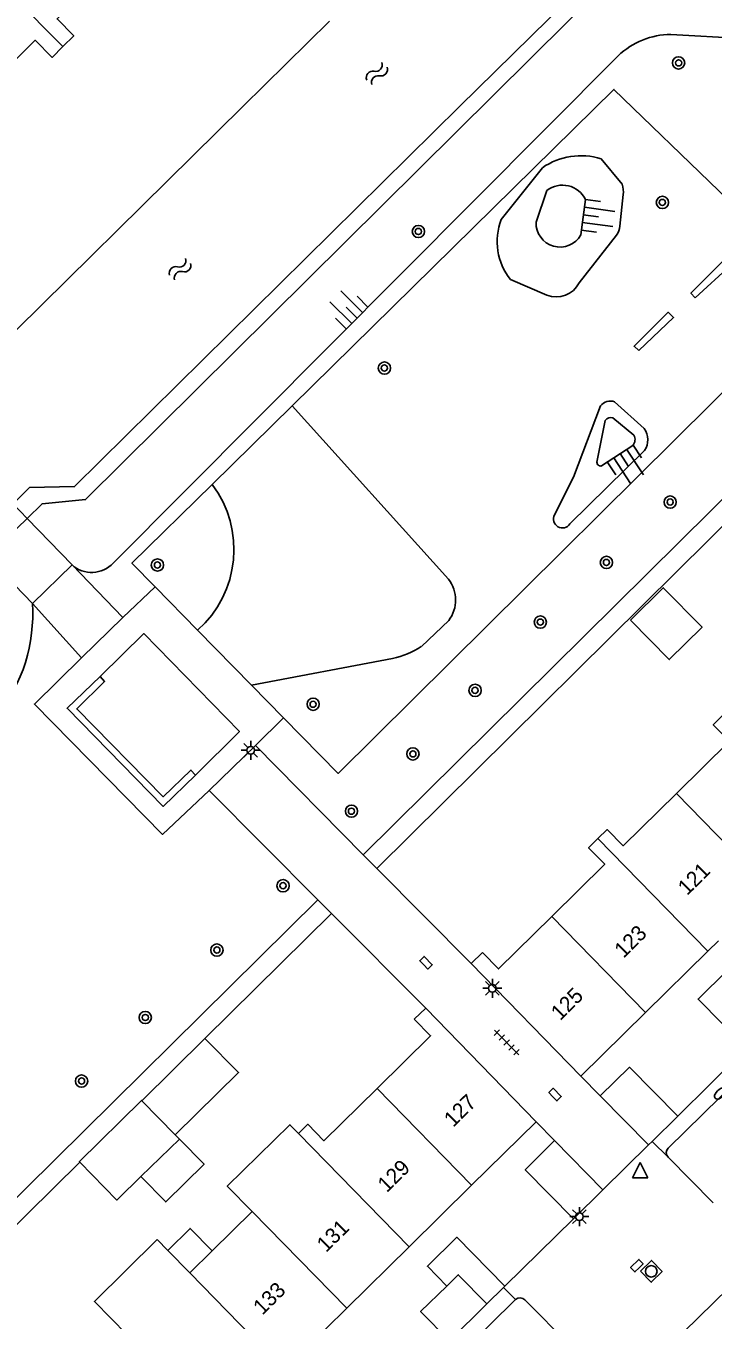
# Model space of a CAD drawing. Extents: x 128000 to 131008, y 398996 to 402500.
# Drawn here: x 129634.4 to 129679.1, y 399421 to 399505.3 of the extents above; entities that cross this region are included whole.
import ezdxf

# ---------------------------------------------------------------- set-up
doc = ezdxf.new("R2010")
doc.units = 0
for name, color, linetype in [('gg-afsc-erfafscheiding', 7, 'Continuous'), ('gg-afsc-hekwerk', 7, 'Continuous'), ('gg-anno-huisnummerreeks BGT', 7, 'Continuous'), ('gg-bbg-bijgebouw', 7, 'Continuous'), ('gg-bbg-gedigitaliseerde bebouwing', 7, 'Continuous'), ('gg-bbg-gedigitaliseerde bijgebouw', 7, 'Continuous'), ('gg-bbg-hoofdgebouw', 7, 'Continuous'), ('gg-bbg-luifel en loopbrug', 7, 'Continuous'), ('gg-bbg-tussenscheiding', 7, 'Continuous'), ('gg-knt-BGT kruinlijn', 7, 'Continuous'), ('gg-knt-bovenkant onderkant talud', 7, 'Continuous'), ('gg-knt-onverhard', 7, 'Continuous'), ('gg-knt-verharding', 7, 'Continuous'), ('gg-kntw-beschoeiing', 7, 'Continuous'), ('gg-kwrk-kunstwerk niveau 01', 7, 'Continuous'), ('gt-afsc-boombescherming', 7, 'Continuous'), ('gt-grn-groengrens', 7, 'Continuous'), ('gt-grn-weggrens', 7, 'Continuous'), ('gt-symb-boom', 7, 'Continuous'), ('gt-symb-brandkraan', 7, 'Continuous'), ('gt-symb-kolk', 7, 'Continuous'), ('gt-symb-lichtmast', 7, 'Continuous'), ('gt-symb-rioolschacht', 7, 'Continuous'), ('gt-symb-talud symbool', 7, 'Continuous'), ('gt-symb-tegel verharding', 7, 'Continuous'), ('gt-symb-waterafsluiter', 7, 'Continuous'), ('gt-symb-watersymbool', 7, 'Continuous')]:
    doc.layers.add(name, color=color, linetype=linetype)

# ---------------------------------------------------------------- blocks, each defined once
blk = doc.blocks.new('gt0-TALUD_1')
at = {"layer": 'gt-symb-talud symbool'}
for p, q in [((-1, -1), (-1, 0)), ((-0.5, -2), (-0.5, 0)), ((0.5, -2), (0.5, 0)), ((1, -1), (1, 0)), ((0, -1), (0, 0))]:
    blk.add_line(p, q, dxfattribs=at)
blk = doc.blocks.new('gt0-BOOM')
at = {"layer": 'gt-symb-boom'}
for radius in [0.4, 0.2]:
    blk.add_circle((0, 0), radius, dxfattribs=at)
blk = doc.blocks.new('gt0-WA')
at = {"layer": 'gt-symb-watersymbool'}
for centre, start, end in [((-0.323, 0.022), 28.07249, 151.92751), ((0.427, 0.422), 208.07248, 331.92751), ((-0.323, -0.428), 28.07249, 151.92751), ((0.427, -0.028), 208.07248, 331.92751)]:
    blk.add_arc(centre, 0.425, start, end, dxfattribs=at)
blk = doc.blocks.new('gt0-LMAST')
at = {"layer": 'gt-symb-lichtmast'}
for p, q in [((-0.182, 0.173), (-0.447, 0.438)), ((-0.005, 0.246), (-0.005, 0.621)), ((0.172, 0.173), (0.437, 0.438)), ((-0.255, -0.004), (-0.63, -0.004)), ((-0.182, -0.181), (-0.447, -0.446)), ((-0.005, -0.254), (-0.005, -0.629)), ((0.437, -0.446), (0.172, -0.181)), ((0.245, -0.004), (0.62, -0.004))]:
    blk.add_line(p, q, dxfattribs=at)
blk.add_circle((-0.005, -0.004), 0.25, dxfattribs=at)
blk = doc.blocks.new('gt0-KOLK')
at = {"layer": 'gt-symb-kolk'}
blk.add_lwpolyline([(0, 0), (0.375, 0), (0.375, 0.4), (-0.375, 0.4), (-0.375, 0), (0, 0)], dxfattribs=at)
blk = doc.blocks.new('gt0-BR')
at = {"layer": 'gt-symb-brandkraan'}
for centre, radius, start, end in [((-0.244, 0), 0.206, 107.56694, 252.43307), ((0.599, -2.664), 3, 106.89205, 107.56694), ((0, -0.691), 0.938, 73.10799, 106.89205), ((-0.599, -2.664), 3, 72.43309, 73.10799), ((0.244, 0), 0.206, 287.56695, 72.43309), ((0.599, 2.664), 3, 252.43307, 253.10797), ((0, 0.691), 0.938, 253.10797, 286.89206), ((-0.599, 2.664), 3, 286.89206, 287.56695)]:
    blk.add_arc(centre, radius, start, end, dxfattribs=at)
blk = doc.blocks.new('gt0-TEG1')
at = {"layer": 'gt-symb-tegel verharding'}
for p, q in [((-1.125, 0), (1.125, 0)), ((-0.9, -0.25), (-0.9, 0.25)), ((-0.45, -0.25), (-0.45, 0.25)), ((0, -0.25), (0, 0.25)), ((0.45, -0.25), (0.45, 0.25)), ((0.9, -0.25), (0.9, 0.25))]:
    blk.add_line(p, q, dxfattribs=at)
blk = doc.blocks.new('gt0-WAFSL')
at = {"layer": 'gt-symb-waterafsluiter'}
for p, q in [((-0.5, -0.333), (0, 0.667)), ((0, 0.667), (0.5, -0.333)), ((0.5, -0.333), (-0.5, -0.333))]:
    blk.add_line(p, q, dxfattribs=at)
blk = doc.blocks.new('gt0-RS')
at = {"layer": 'gt-symb-rioolschacht'}
blk.add_lwpolyline([(-0.5, -0.5), (0.5, -0.5), (0.5, 0.5), (-0.5, 0.5)], close=True, dxfattribs=at)
blk.add_circle((0, 0), 0.375, dxfattribs=at)

msp = doc.modelspace()

# ---------------------------------------------------------------- linework, layer by layer
at = {"layer": 'gg-afsc-erfafscheiding'}
for p, q in [((129702.083, 399494.866), (129657.197, 399450.423)), ((129654.251, 399447.486), (129646.011, 399439.351))]:
    msp.add_line(p, q, dxfattribs=at)
msp.add_lwpolyline([(129637.859, 399431.303), (129617.435, 399411.14), (129624.57, 399403.93)], dxfattribs=at)
at = {"layer": 'gg-afsc-hekwerk'}
for p, q in [((129651.693, 399480.534), (129646.482, 399475.409)), ((129642.777, 399468.736), (129645.538, 399465.92)), ((129645.538, 399465.92), (129649.04, 399462.348)), ((129649.04, 399462.348), (129651.132, 399460.214))]:
    msp.add_line(p, q, dxfattribs=at)
for points in [[(129651.132, 399460.214), (129654.678, 399456.597), (129686.283, 399487.914), (129672.629, 399501.119), (129651.693, 399480.534)], [(129646.482, 399475.409), (129641.264, 399470.279), (129642.777, 399468.736)]]:
    msp.add_lwpolyline(points, dxfattribs=at)
at = {"layer": 'gg-bbg-bijgebouw'}
for p, q in [((129674.89, 399432.42), (129671.74, 399435.62)), ((129641.909, 399435.301), (129644.082, 399433.078)), ((129676.79, 399434.3), (129675.125, 399432.652)), ((129644.347, 399432.807), (129641.844, 399430.361)), ((129644.082, 399433.078), (129644.347, 399432.807)), ((129671.9, 399429.51), (129668.77, 399432.71)), ((129675.125, 399432.652), (129674.89, 399432.42)), ((129669.99, 399427.62), (129671.9, 399429.51)), ((129665.445, 399423.147), (129664.355, 399422.075)), ((129665.53, 399423.23), (129665.445, 399423.147)), ((129664.355, 399422.075), (129661.92, 399419.68))]:
    msp.add_line(p, q, dxfattribs=at)
for points in [[(129681.26, 399438.73), (129678.11, 399441.91), (129680.02, 399443.79), (129681.28, 399442.5)], [(129671.74, 399435.62), (129673.64, 399437.48), (129676.79, 399434.3)], [(129637.859, 399431.303), (129637.837, 399431.325), (129641.892, 399435.318), (129641.909, 399435.301)], [(129668.77, 399432.71), (129666.86, 399430.8), (129669.99, 399427.62)], [(129641.844, 399430.361), (129640.357, 399428.907), (129640.278, 399428.829), (129637.859, 399431.303)], [(129661.75, 399423.24), (129660.49, 399424.53), (129662.4, 399426.41), (129665.53, 399423.23)], [(129661.92, 399419.68), (129660.05, 399421.58), (129661.75, 399423.24)]]:
    msp.add_lwpolyline(points, dxfattribs=at)
at = {"layer": 'gg-bbg-gedigitaliseerde bebouwing'}
for p, q in [((129646.484, 399425.525), (129649.084, 399428.084)), ((129643.592, 399425.562), (129642.899, 399426.268)), ((129645.031, 399424.095), (129643.592, 399425.562)), ((129645.031, 399424.095), (129646.484, 399425.525))]:
    msp.add_line(p, q, dxfattribs=at)
for points in [[(129639.729, 399509.009), (129636.391, 399505.701), (129637.477, 399504.606), (129636.774, 399503.909)], [(129636.774, 399503.909), (129636.063, 399503.204), (129634.962, 399504.315), (129631.613, 399500.994)], [(129676.694, 399455.294), (129680.15, 399458.7), (129679.09, 399459.77), (129679.696, 399460.366)], [(129671.584, 399452.359), (129672.18, 399452.95), (129673.24, 399451.89), (129676.694, 399455.294)], [(129668.584, 399447.294), (129672.03, 399450.69), (129670.98, 399451.76), (129671.584, 399452.359)], [(129664.08, 399444.95), (129665.121, 399443.881), (129668.584, 399447.294)], [(129657.216, 399436.102), (129660.7, 399439.53), (129659.64, 399440.6)], [(129652.096, 399433.166), (129652.71, 399433.77), (129653.76, 399432.7), (129657.216, 399436.102)], [(129649.084, 399428.084), (129647.461, 399429.742), (129651.539, 399433.735), (129652.096, 399433.166)], [(129642.899, 399426.268), (129638.815, 399422.243), (129640.953, 399420.073)]]:
    msp.add_lwpolyline(points, dxfattribs=at)
at = {"layer": 'gg-bbg-gedigitaliseerde bijgebouw'}
msp.add_lwpolyline([(129673.704, 399466.578), (129676.229, 399464.012), (129678.367, 399466.116), (129675.842, 399468.682), (129673.704, 399466.578)], dxfattribs=at)
at = {"layer": 'gg-bbg-hoofdgebouw'}
for p, q in [((129663.33, 399444.22), (129664.08, 399444.95)), ((129674.687, 399441.035), (129678.741, 399445.028)), ((129678.741, 399445.028), (129679.426, 399445.703)), ((129670.48, 399436.89), (129663.33, 399444.22)), ((129659.64, 399440.6), (129660.39, 399441.33)), ((129660.39, 399441.33), (129667.56, 399433.93)), ((129670.48, 399436.89), (129674.687, 399441.035)), ((129667.56, 399433.93), (129663.361, 399429.797)), ((129663.361, 399429.797), (129659.299, 399425.799)), ((129659.299, 399425.799), (129655.237, 399421.801)), ((129655.237, 399421.801), (129651.174, 399417.802))]:
    msp.add_line(p, q, dxfattribs=at)
at = {"layer": 'gg-bbg-luifel en loopbrug'}
msp.add_line((129646.011, 399439.351), (129641.909, 399435.301), dxfattribs=at)
for points in [[(129644.082, 399433.078), (129648.198, 399437.129), (129646.011, 399439.351)], [(129644.347, 399432.807), (129645.96, 399431.168), (129643.466, 399428.713), (129641.844, 399430.361)], [(129643.592, 399425.562), (129645.041, 399426.99), (129646.484, 399425.525)]]:
    msp.add_lwpolyline(points, dxfattribs=at)
at = {"layer": 'gg-bbg-tussenscheiding'}
for p, q in [((129636.774, 399503.909), (129629.51, 399511.236)), ((129676.694, 399455.294), (129682.801, 399449.028)), ((129671.584, 399452.359), (129678.741, 399445.028)), ((129668.584, 399447.294), (129674.687, 399441.035)), ((129663.361, 399429.797), (129657.216, 399436.102)), ((129652.096, 399433.166), (129659.299, 399425.799)), ((129649.084, 399428.084), (129655.237, 399421.801)), ((129645.031, 399424.095), (129651.174, 399417.802))]:
    msp.add_line(p, q, dxfattribs=at)
msp.add_lwpolyline([(129664.355, 399422.075), (129662.501, 399423.974), (129661.75, 399423.24)], dxfattribs=at)
at = {"layer": 'gg-knt-BGT kruinlijn'}
for p, q in [((129676.34, 399504.69), (129687.213, 399504.06)), ((129640.04, 399470.29), (129672.91, 399503.311))]:
    msp.add_line(p, q, dxfattribs=at)
for centre, radius, start, end in [((129676.347, 399499.717), 4.973, 90.08368, 133.7206), ((129638.638, 399471.606), 1.923, 228.35565, 316.81456), ((129624.342, 399466.949), 10.462, 321.32088, 3.9486)]:
    msp.add_arc(centre, radius, start, end, dxfattribs=at)
at = {"layer": 'gg-knt-bovenkant onderkant talud'}
for p, q in [((129673.169, 399494.95), (129671.796, 399496.6)), ((129667.975, 399496.019), (129665.302, 399492.644)), ((129668.267, 399494.541), (129667.567, 399492.468)), ((129670.475, 399491.643), (129670.79, 399493.953)), ((129673.006, 399492.219), (129673.238, 399494.268)), ((129670.364, 399488.538), (129672.799, 399491.625)), ((129665.9, 399488.738), (129668.263, 399487.729)), ((129674.605, 399479.046), (129672.677, 399480.786)), ((129672.063, 399479.58), (129671.525, 399476.852)), ((129673.93, 399478.61), (129672.567, 399479.737)), ((129671.83, 399476.615), (129673.86, 399477.941)), ((129669.763, 399472.839), (129674.627, 399477.616))]:
    msp.add_line(p, q, dxfattribs=at)
msp.add_lwpolyline([(129671.767, 399480.524), (129670.002, 399475.887), (129668.771, 399473.425)], dxfattribs=at)
for centre, radius, start, end in [((129670.48, 399492.399), 4.403, 72.60999, 124.68171), ((129669.286, 399493.204), 1.68, 26.4515, 127.31061), ((129671.429, 399494.429), 1.816, 354.89814, 16.65612), ((129669.002, 399491.212), 3.967, 158.83674, 218.57181), ((129669.123, 399492.414), 1.557, 178.02565, 330.29706), ((129671.903, 399492.27), 1.104, 324.24228, 357.33238), ((129668.879, 399489.263), 1.653, 248.12971, 333.98917), ((129672.405, 399480.019), 0.814, 70.48318, 141.64032), ((129672.431, 399479.286), 0.471, 73.24699, 141.35746), ((129673.422, 399478.325), 0.583, 318.78167, 29.27165), ((129673.564, 399478.315), 1.272, 326.67454, 35.08827), ((129671.762, 399476.842), 0.237, 177.61139, 286.69068), ((129669.281, 399473.156), 0.577, 152.24285, 326.61426)]:
    msp.add_arc(centre, radius, start, end, dxfattribs=at)
at = {"layer": 'gg-knt-onverhard'}
for p, q in [((129661.861, 399469.242), (129651.693, 399480.534)), ((129660.096, 399464.864), (129661.876, 399466.551)), ((129649.04, 399462.348), (129658.227, 399464.081))]:
    msp.add_line(p, q, dxfattribs=at)
for centre, radius, start, end in [((129640.871, 399471.176), 7.029, 311.60574, 37.03166), ((129660.138, 399467.887), 2.192, 322.45505, 38.1837), ((129657.049, 399469.514), 5.559, 282.22931, 303.23227)]:
    msp.add_arc(centre, radius, start, end, dxfattribs=at)
at = {"layer": 'gg-knt-verharding'}
for p, q in [((129656.318, 399451.312), (129701.1, 399495.652)), ((129637.36, 399470.169), (129640.67, 399466.74)), ((129640.67, 399466.74), (129642.777, 399468.736)), ((129634.78, 399467.669), (129637.97, 399464.13)), ((129649.3, 399458.41), (129651.132, 399460.214)), ((129656.318, 399451.312), (129649.3, 399458.41)), ((129646.28, 399455.48), (129653.368, 399448.372)), ((129663.33, 399444.22), (129657.197, 399450.423)), ((129653.368, 399448.372), (129628.318, 399423.641)), ((129654.251, 399447.486), (129660.39, 399441.33)), ((129676.79, 399434.3), (129681.26, 399438.73)), ((129670.48, 399436.89), (129671.74, 399435.62)), ((129667.56, 399433.93), (129668.77, 399432.71)), ((129676.15, 399431.62), (129679.09, 399428.66)), ((129669.99, 399427.62), (129665.53, 399423.23)), ((129677.18, 399420.26), (129680.08, 399423.11)), ((129666.22, 399422.36), (129650.154, 399406.535)), ((129669.77, 399419.39), (129666.839, 399422.34))]:
    msp.add_line(p, q, dxfattribs=at)
for points in [[(129639.189, 399462.898), (129642.035, 399465.706), (129648.254, 399459.327), (129645.393, 399456.491)], [(129637.97, 399464.13), (129634.91, 399461.11), (129643.25, 399452.63), (129646.28, 399455.48)], [(129645.393, 399456.491), (129643.3, 399454.451), (129637.044, 399460.845), (129639.189, 399462.898)], [(129699.346, 399453.406), (129686.2, 399440.42), (129685.82, 399440.23), (129684.35, 399440.09), (129684.05, 399439.96), (129676.169, 399432.219)]]:
    msp.add_lwpolyline(points, dxfattribs=at)
for centre, radius, start, end in [((129676.472, 399431.91), 0.433, 134.37188, 221.99455), ((129666.519, 399422.011), 0.459, 45.76845, 130.53037)]:
    msp.add_arc(centre, radius, start, end, dxfattribs=at)
at = {"layer": 'gg-kntw-beschoeiing'}
msp.add_line((129648.473, 399500), (129654.11, 399505.561), dxfattribs=at)
for points in [[(129686.893, 399524.026), (129689.6, 399522.14), (129692.48, 399514.16), (129687.25, 399509.01), (129671.88, 399509.17), (129662.588, 399500)], [(129648.473, 399500), (129630.48, 399482.25), (129630.38, 399479.33), (129629.427, 399478.387)], [(129633.523, 399474.144), (129634.59, 399475.2), (129637.53, 399475.27), (129662.588, 399500)]]:
    msp.add_lwpolyline(points, dxfattribs=at)
at = {"layer": 'gg-kwrk-kunstwerk niveau 01'}
for p, q in [((129633.523, 399474.144), (129634.446, 399473.187)), ((129634.446, 399473.187), (129637.36, 399470.169)), ((129634.78, 399467.669), (129631.837, 399470.698)), ((129637.36, 399470.169), (129634.78, 399467.669))]:
    msp.add_line(p, q, dxfattribs=at)
at = {"layer": 'gt-afsc-boombescherming'}
for points in [[(129677.922, 399487.554), (129677.64, 399487.862), (129679.875, 399490.081), (129680.247, 399489.682), (129677.922, 399487.554)], [(129674.252, 399484.117), (129673.945, 399484.402), (129676.17, 399486.609), (129676.514, 399486.273), (129674.252, 399484.117)]]:
    msp.add_lwpolyline(points, dxfattribs=at)
at = {"layer": 'gt-grn-groengrens'}
msp.add_line((129634.446, 399473.187), (129631.837, 399470.698), dxfattribs=at)
for points in [[(129686.523, 399525.564), (129690.085, 399523.096), (129693.671, 399514.207), (129687.783, 399507.941), (129672.046, 399507.941), (129638.247, 399474.422), (129635.41, 399474.155), (129634.446, 399473.187)], [(129645.393, 399456.491), (129645.101, 399456.816), (129643.298, 399455.079), (129637.67, 399460.799), (129639.484, 399462.588), (129639.189, 399462.898)]]:
    msp.add_lwpolyline(points, dxfattribs=at)
at = {"layer": 'gt-grn-weggrens'}
for p, q in [((129637.97, 399464.13), (129640.67, 399466.74)), ((129646.28, 399455.48), (129649.3, 399458.41)), ((129656.318, 399451.312), (129657.197, 399450.423)), ((129654.251, 399447.486), (129653.368, 399448.372)), ((129671.9, 399429.51), (129674.89, 399432.42)), ((129675.125, 399432.652), (129676.15, 399431.62)), ((129666.22, 399422.36), (129665.445, 399423.147))]:
    msp.add_line(p, q, dxfattribs=at)

# ---------------------------------------------------------------- block references
at = {"layer": 'gt-symb-boom'}
for p in [(129676.84, 399502.845), (129675.785, 399493.762), (129659.904, 399491.87), (129657.692, 399482.983), (129676.291, 399474.261), (129672.143, 399470.33), (129667.841, 399466.45), (129663.591, 399462.008), (129653.055, 399461.103), (129659.545, 399457.872), (129655.55, 399454.144), (129651.093, 399449.293), (129646.791, 399445.106), (129642.131, 399440.716), (129637.983, 399436.58)]:
    msp.add_blockref('gt0-BOOM', p, dxfattribs=at)
at = {"layer": 'gt-symb-boom', "rotation": -45.08104065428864}
msp.add_blockref('gt0-BOOM', (129642.921, 399470.165), dxfattribs=at)
at = {"layer": 'gt-symb-brandkraan', "rotation": -135.48623256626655}
msp.add_blockref('gt0-BR', (129679.551, 399435.772), dxfattribs=at)
at = {"layer": 'gt-symb-kolk'}
for p, rotation in [((129660.256, 399444.139), -45.48623256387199), ((129668.658, 399435.56), -45.56726640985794), ((129674.265, 399424.424), 44.51376743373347)]:
    msp.add_blockref('gt0-KOLK', p, dxfattribs=dict(at, rotation=rotation))
at = {"layer": 'gt-symb-lichtmast'}
for p in [(129648.995, 399458.11), (129664.725, 399442.619), (129670.388, 399427.761)]:
    msp.add_blockref('gt0-LMAST', p, dxfattribs=at)
at = {"layer": 'gt-symb-rioolschacht', "rotation": -45.48623256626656}
msp.add_blockref('gt0-RS', (129675.061, 399424.195), dxfattribs=at)
at = {"layer": 'gt-symb-talud symbool'}
for p, xscale, yscale, rotation in [((129670.638, 399492.956), 1.0001529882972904, 1.0001529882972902, 82.24257421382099), ((129655.916, 399486.239), 1.0005583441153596, 1.0005583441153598, -134.87852503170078), ((129673.036, 399477.423), 0.9998889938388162, 0.9998889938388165, 33.16559931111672)]:
    msp.add_blockref('gt0-TALUD_1', p, dxfattribs=dict(at, xscale=xscale, yscale=yscale, rotation=rotation))
at = {"layer": 'gt-symb-tegel verharding', "rotation": -45.08104065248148}
msp.add_blockref('gt0-TEG1', (129665.652, 399439.09), dxfattribs=at)
at = {"layer": 'gt-symb-waterafsluiter'}
msp.add_blockref('gt0-WAFSL', (129674.348, 399430.616), dxfattribs=at)
at = {"layer": 'gt-symb-watersymbool'}
for p, rotation in [((129657.164, 399502.11), 49.09427391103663), ((129644.357, 399489.379), 45.891375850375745)]:
    msp.add_blockref('gt0-WA', p, dxfattribs=dict(at, rotation=rotation))

# ---------------------------------------------------------------- texts
at = {"layer": 'gg-anno-huisnummerreeks BGT'}
for s, rotation, p in [('121', 44.6, (129677.39, 399448.61)), ('123', 44.6, (129673.257, 399444.538)), ('125', 44.6, (129669.126, 399440.469)), ('127', 44.5, (129662.164, 399433.53)), ('129', 44.5, (129657.847, 399429.281)), ('131', 44.5, (129653.887, 399425.383)), ('133', 44.5, (129649.748, 399421.31))]:
    msp.add_text(s, height=1, rotation=rotation, dxfattribs=at).set_placement(p)

doc.saveas('drawing.dxf')
